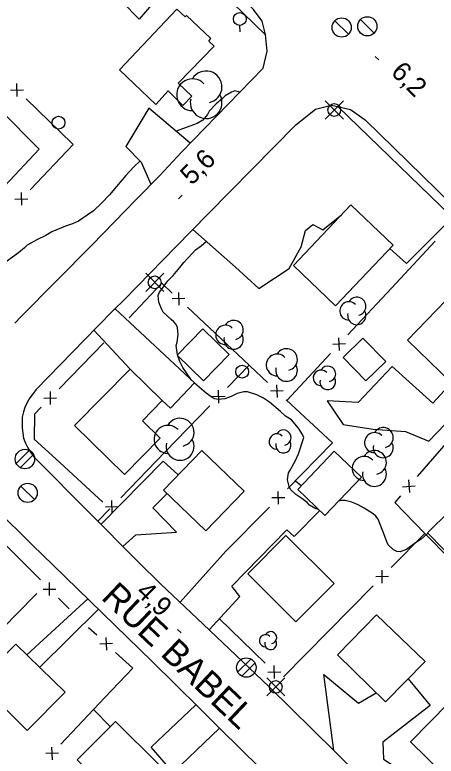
# Model space of a CAD drawing. Extents: x 381879 to 384696, y 5564785 to 5567594.
# Drawn here: x 382919.1 to 382984.9, y 5565173 to 5565288.9 of the extents above; entities that cross this region are included whole.
import ezdxf

# ---------------------------------------------------------------- set-up
doc = ezdxf.new("R2010")
doc.units = 0
for name, color, linetype in [('Niveau 19', 7, 'Continuous'), ('Niveau 2', 7, 'Continuous'), ('Niveau 21', 7, 'Continuous'), ('Niveau 22', 7, 'Continuous'), ('Niveau 3', 7, 'Continuous'), ('Niveau 31', 7, 'Continuous'), ('Niveau 36', 7, 'Continuous'), ('Niveau 37', 7, 'Continuous'), ('Niveau 38', 7, 'Continuous'), ('Niveau 44', 7, 'Continuous')]:
    doc.layers.add(name, color=color, linetype=linetype)

msp = doc.modelspace()

# ---------------------------------------------------------------- linework, layer by layer
at = {"layer": 'Niveau 19'}
for points in [[(382946.31, 5565297.36), (382938.49, 5565288.21), (382935.83, 5565290.92), (382937.75, 5565293.35), (382937.44, 5565293.66)], [(382946.49, 5565268.83), (382939.98, 5565274.3), (382936.4, 5565268.31), (382938.81, 5565265.88), (382940.33, 5565262.4), (382940.33, 5565262.39)], [(382946.9, 5565255.35), (382953.54, 5565249.46), (382957.22, 5565246.12), (382961.94, 5565249.24), (382963.84, 5565252.61), (382964.49, 5565255.17), (382965.62, 5565256.09), (382967.18, 5565255.3), (382970.12, 5565257.63)], [(382977.69, 5565252.36), (382980.28, 5565250.02), (382987.48, 5565257.22)], [(382934.75, 5565242.95), (382947.15, 5565231.34), (382943.4, 5565227.42), (382942.1, 5565228.6)], [(382987.32, 5565231.38), (382984.4, 5565228.17), (382978.03, 5565233.92), (382972.73, 5565228.26), (382967.87, 5565228.52), (382970.4, 5565224.82), (382975.08, 5565224.12), (382980.11, 5565223.76), (382983.75, 5565222.23), (382991.54, 5565230.32), (383003.03, 5565241.92)], [(382937.1, 5565233.5), (382931.39, 5565239.57)], [(382944.59, 5565216.96), (382942.25, 5565219.13), (382932.52, 5565209.22)], [(382963.8, 5565215.23), (382962.95, 5565216)], [(382935.92, 5565205.79), (382937.97, 5565207.57), (382944.31, 5565208.03), (382940.64, 5565211.8), (382942.86, 5565214.06)], [(382933.93, 5565211.63), (382932.03, 5565209.72)], [(382949.42, 5565192.72), (382954.22, 5565197.95), (382952.97, 5565199.56), (382961.58, 5565208.37), (382962.7, 5565207.33), (382966.74, 5565211.39)], [(382944.89, 5565197.04), (382952.06, 5565205.05)], [(382920.93, 5565188.81), (382930.46, 5565197.58)], [(382932.13, 5565195.96), (382922.92, 5565186.87)], [(382968.91, 5565173.89), (382968.26, 5565179.01), (382967.38, 5565185.75), (382972.78, 5565181.29), (382975.56, 5565182.91)], [(382980.52, 5565185.08), (382983.97, 5565180.89), (382976.6, 5565175.17), (382976.69, 5565172.52), (382982.59, 5565168.6), (382986.37, 5565165.76), (382989.92, 5565166.36)], [(382951.04, 5565177.36), (382943.82, 5565170.41), (382940.35, 5565174.4), (382947.37, 5565181.02)]]:
    msp.add_lwpolyline(points, dxfattribs=at)
at = {"layer": 'Niveau 2'}
for points in [[(382954.22, 5565276.81), (382953.45, 5565277.03), (382952.94, 5565276.81), (382951.91, 5565276.21), (382951.5, 5565275.81), (382950.54, 5565274.97), (382949.45, 5565273.86), (382949.18, 5565273.33), (382948.43, 5565272.45), (382947.58, 5565271.89), (382946.99, 5565271.68), (382944.27, 5565270.69)], [(382938.63, 5565266.06), (382937.68, 5565265.12), (382936.43, 5565263.77), (382934.93, 5565262.08), (382933.84, 5565260.76), (382932.61, 5565259.46), (382931.33, 5565258.24), (382930.38, 5565257.56), (382929.03, 5565256.66), (382928.05, 5565256.23), (382926.96, 5565255.83), (382924.83, 5565254.96), (382923.88, 5565254.42), (382922.48, 5565253.71), (382920.99, 5565252.87), (382920.57, 5565252.45)], [(382946.77, 5565251.6), (382947.32, 5565252.16), (382948.19, 5565252.8), (382949, 5565253.49)], [(382920.57, 5565252.45), (382919.64, 5565251.7), (382917.77, 5565250.35), (382916.78, 5565249.75), (382914.85, 5565248.66), (382913.4, 5565247.94), (382912.5, 5565247.38), (382911.53, 5565247.05), (382910.92, 5565246.88)], [(382944.5, 5565235.72), (382944.29, 5565237.21), (382944.41, 5565237.74), (382944.59, 5565238.91), (382944.47, 5565240.02), (382944.26, 5565240.49), (382943.91, 5565240.92), (382943.48, 5565241.26), (382942.22, 5565242.39), (382941.97, 5565242.91), (382941.58, 5565243.97), (382941.48, 5565244.99), (382941.67, 5565245.51), (382941.97, 5565245.97), (382942.98, 5565247.3), (382943.8, 5565248.16), (382944.85, 5565249.38), (382945.49, 5565250.15), (382946.77, 5565251.6)], [(382946.69, 5565231.77), (382945.34, 5565233.74), (382944.86, 5565234.71), (382944.54, 5565235.58)], [(382962.09, 5565217.69), (382962.91, 5565219.2), (382963.4, 5565220.28), (382964.23, 5565222.79), (382964.05, 5565223.3), (382963.38, 5565224.25), (382962.31, 5565225.55), (382961.39, 5565226.14), (382960.57, 5565226.86), (382958.84, 5565228.33), (382957.93, 5565228.95), (382956.91, 5565229.47), (382955.43, 5565229.97), (382954.86, 5565229.95), (382953.81, 5565229.69), (382952.87, 5565229.24), (382951.88, 5565228.88), (382950.86, 5565228.77), (382950.33, 5565228.87), (382949.88, 5565229.09), (382948.99, 5565229.76), (382947.13, 5565231.32)], [(382966.55, 5565211.57), (382966.13, 5565211.67), (382965.13, 5565212.25), (382964.77, 5565212.65), (382963.94, 5565213.26), (382962.96, 5565213.88), (382962.15, 5565214.66), (382961.95, 5565215.14), (382961.66, 5565216.18), (382961.82, 5565217.26), (382962.09, 5565217.69)], [(382983.66, 5565207.81), (382983.47, 5565207.68), (382982.59, 5565206.92), (382981.68, 5565206.33), (382980.28, 5565205.31), (382979.3, 5565204.92), (382978.77, 5565204.99), (382978.26, 5565205.27), (382977.44, 5565206.02), (382977.22, 5565206.5), (382976.85, 5565207.51), (382975.83, 5565210.04), (382975.49, 5565210.49), (382975.06, 5565210.85), (382973.69, 5565211.77), (382972.73, 5565212.27), (382971.76, 5565212.71), (382970.68, 5565212.97), (382970.13, 5565212.98), (382969.64, 5565212.84)]]:
    msp.add_lwpolyline(points, dxfattribs=at)
at = {"layer": 'Niveau 21'}
for points in [[(382945.1, 5565267.4), (382957.85, 5565280.55), (382958.51, 5565283.24), (382958.26, 5565285.83), (382957.71, 5565287.93), (382956.39, 5565289.74), (382926.01, 5565319.42), (382929.66, 5565323.08), (382936.92, 5565330.06), (382939.18, 5565328.45), (382942.16, 5565328.43), (382944.61, 5565329.79), (382952.32, 5565337.6), (382975.41, 5565361.41), (383014.89, 5565401.7), (383044.36, 5565431.82), (383061.2, 5565448.71)], [(382963, 5565271.7), (382949.3, 5565257.8), (382944.2, 5565252.6)], [(382941.7, 5565263.8), (382945.1, 5565267.4)], [(382938.1, 5565260.1), (382941.7, 5565263.8)], [(382919.04, 5565240.71), (382920, 5565241.7), (382931.1, 5565252.9), (382938.1, 5565260.1)], [(382944.2, 5565252.6), (382936.2, 5565244.4), (382934.5, 5565242.7)], [(382934.5, 5565242.7), (382931.9, 5565240.1)], [(382931.9, 5565240.1), (382922.4, 5565230.3)], [(382922.4, 5565230.3), (382921.9, 5565229.7), (382921.4, 5565229), (382921, 5565228.3), (382920.6, 5565227.5), (382920.4, 5565226.8), (382920.2, 5565226), (382920.2, 5565225.1), (382920.2, 5565224.3), (382920.3, 5565223.5), (382920.4, 5565222.7), (382920.7, 5565221.9), (382921.1, 5565221.2), (382921.5, 5565220.5), (382922, 5565219.8), (382922.5, 5565219.3)], [(382922.5, 5565219.3), (382938.4, 5565203.3), (382941.9, 5565199.9)], [(382921.8, 5565206), (382916, 5565211.7)], [(382925, 5565202.9), (382921.8, 5565206)], [(382947.9, 5565180.5), (382940.5, 5565187.8), (382925, 5565202.9)], [(382941.9, 5565199.9), (382948.5, 5565193.6)], [(382948.5, 5565193.6), (382958.8, 5565183.8), (382969.1, 5565173.7)], [(382951.2, 5565177.2), (382947.9, 5565180.5)], [(382962, 5565166.6), (382960.5, 5565168.1), (382951.2, 5565177.2)], [(382969.1, 5565173.7), (382971.8, 5565171)]]:
    msp.add_lwpolyline(points, dxfattribs=at)
at = {"layer": 'Niveau 22'}
for points in [[(382926.02, 5565319.41), (382924.86, 5565318.24), (382958.27, 5565285.71)], [(382963, 5565271.7), (382966.05, 5565274.15), (382968.58, 5565274.75), (382971.52, 5565274.09), (382973.8, 5565272.5), (382994.02, 5565252.72), (383022.46, 5565224.72), (383053.73, 5565194.11), (383080.99, 5565167.59), (383084.55, 5565163.99)], [(383092.98, 5565153.68), (383056.83, 5565188.98), (383017.75, 5565227.43), (382988.78, 5565255.96), (382969.58, 5565274.53)]]:
    msp.add_lwpolyline(points, dxfattribs=at)
at = {"layer": 'Niveau 3'}
for p, q in [((382975.39, 5565282.4), (382975.96, 5565281.84)), ((382944.65, 5565260.13), (382945.22, 5565260.7)), ((382944.5, 5565192.8), (382945.07, 5565192.25))]:
    msp.add_line(p, q, dxfattribs=at)
at = {"layer": 'Niveau 31'}
for points in [[(382935.4, 5565280.3), (382941.1, 5565274.9), (382943, 5565277), (382945.3, 5565274.7), (382946.7, 5565276.2), (382944.6, 5565278.2), (382950.2, 5565284), (382949.4, 5565284.8), (382949.7, 5565285.2), (382945.9, 5565288.8), (382945.7, 5565288.6), (382944.4, 5565289.8)], [(382969.2, 5565243.4), (382962.6, 5565249.7), (382971.6, 5565259.2), (382978.2, 5565252.9)], [(382987.32, 5565231.38), (382980.42, 5565238.03), (382986.46, 5565244.28), (382992.05, 5565238.88), (382989.53, 5565236.27), (382990.83, 5565235.01)], [(382948.56, 5565231.67), (382944.45, 5565235.67), (382948.43, 5565239.81), (382952.54, 5565235.81)], [(382973.94, 5565231.66), (382970.37, 5565235.32), (382973.48, 5565238.35), (382977.05, 5565234.69)], [(382937.1, 5565233.5), (382928.4, 5565224.7), (382936.2, 5565217), (382941.8, 5565222.7), (382939, 5565225.4), (382942.1, 5565228.6)], [(382948.3, 5565220.8), (382942.3, 5565214.6), (382948.9, 5565208.2), (382954.9, 5565214.4)], [(382967.54, 5565210.63), (382973.23, 5565216.61), (382968.97, 5565220.66), (382963.28, 5565214.68)], [(382986.99, 5565211.3), (382992.02, 5565206.2), (382988.59, 5565202.81), (382983.56, 5565207.91)], [(382961.4, 5565207.5), (382955.5, 5565201.5), (382963, 5565194), (382969, 5565200)], [(382975.6, 5565195.1), (382969.5, 5565188.8), (382977, 5565181.5), (382983.2, 5565187.8)], [(382919.2, 5565190.5), (382913.3, 5565184.6), (382921, 5565177), (382926.9, 5565183)], [(382986.9, 5565181.3), (382980.9, 5565175.2), (382991, 5565165.3), (382997, 5565171.5)], [(382934.8, 5565178.4), (382928.8, 5565172.4), (382935.7, 5565165.6), (382941.6, 5565171.6)]]:
    msp.add_lwpolyline(points, close=True, dxfattribs=at)
at = {"layer": 'Niveau 36'}
for p, q in [((382971.22, 5565285.86), (382969.1, 5565287.98)), ((382975.23, 5565286.05), (382973.11, 5565288.17)), ((382954.28, 5565286.24), (382954.25, 5565287.24)), ((382970.41, 5565275.43), (382967.59, 5565272.61)), ((382970.41, 5565272.61), (382967.59, 5565275.43)), ((382942.34, 5565248.48), (382939.52, 5565245.66)), ((382942.34, 5565245.66), (382939.52, 5565248.48)), ((382921.32, 5565220.78), (382919.26, 5565218.74)), ((382919.92, 5565218.1), (382921.98, 5565220.14)), ((382922.13, 5565213.09), (382920.01, 5565215.21)), ((382955.93, 5565188.17), (382953.87, 5565186.13)), ((382954.53, 5565185.49), (382956.59, 5565187.53)), ((382961.26, 5565185.22), (382958.44, 5565182.4)), ((382961.26, 5565182.4), (382958.44, 5565185.22))]:
    msp.add_line(p, q, dxfattribs=at)
for centre, radius in [((382954.22, 5565288.25), 1), ((382970.15, 5565286.92), 1.5), ((382974.16, 5565287.11), 1.5), ((382968.99, 5565274.02), 1), ((382925.89, 5565272.04), 1), ((382940.92, 5565247.07), 1), ((382954.59, 5565233.1), 1), ((382920.63, 5565219.44), 1.52), ((382921.06, 5565214.15), 1.5), ((382955.24, 5565186.83), 1.52), ((382959.84, 5565183.81), 1)]:
    msp.add_circle(centre, radius, dxfattribs=at)
at = {"layer": 'Niveau 37'}
for p, q in [((382919.41, 5565276.15), (382919.38, 5565278.15)), ((382918.39, 5565277.14), (382920.39, 5565277.17)), ((382919.07, 5565260.09), (382921.07, 5565260.14)), ((382920.04, 5565261.12), (382920.09, 5565259.12)), ((382944.62, 5565245.5), (382944.68, 5565243.5)), ((382945.65, 5565244.53), (382943.65, 5565244.47)), ((382969.79, 5565236.39), (382969.72, 5565238.4)), ((382970.76, 5565237.43), (382968.75, 5565237.36)), ((382924.57, 5565230), (382924.6, 5565227.99)), ((382950.94, 5565228.2), (382950.91, 5565230.2)), ((382961.01, 5565230.1), (382959.01, 5565230.03)), ((382959.97, 5565231.07), (382960.04, 5565229.07)), ((382923.58, 5565228.98), (382925.59, 5565229.01)), ((382951.93, 5565229.22), (382949.93, 5565229.18)), ((382980.59, 5565216.18), (382980.73, 5565214.19)), ((382979.66, 5565215.11), (382981.66, 5565215.26)), ((382960.26, 5565212.36), (382960.24, 5565214.36)), ((382934.26, 5565210.95), (382934.22, 5565212.95)), ((382961.25, 5565213.37), (382959.25, 5565213.35)), ((382935.24, 5565211.97), (382933.24, 5565211.93)), ((382977.48, 5565201.05), (382975.48, 5565201.04)), ((382976.49, 5565200.05), (382976.47, 5565202.05)), ((382924.46, 5565198.11), (382924.46, 5565200.12)), ((382923.46, 5565199.12), (382925.46, 5565199.11)), ((382934.33, 5565190.6), (382932.32, 5565190.5)), ((382933.28, 5565191.55), (382933.37, 5565189.55)), ((382959.63, 5565185.15), (382959.6, 5565187.15)), ((382958.62, 5565186.13), (382960.62, 5565186.16)), ((382924.92, 5565172.41), (382924.86, 5565174.41)), ((382925.89, 5565173.44), (382923.89, 5565173.38))]:
    msp.add_line(p, q, dxfattribs=at)
for points in [[(382920.83, 5565275.76), (382928.01, 5565268.8)], [(382928.01, 5565268.8), (382928.18, 5565268.63), (382921.45, 5565261.56)], [(382977.93, 5565246.18), (382984.74, 5565253.5)], [(382942.01, 5565246.95), (382936.92, 5565241.5)], [(382943.66, 5565245.4), (382942.01, 5565246.95)], [(382971.12, 5565238.86), (382977.93, 5565246.18)], [(382951.25, 5565238.27), (382946.03, 5565243.17)], [(382958.54, 5565231.43), (382955.78, 5565233.99), (382955.67, 5565234.1), (382951.25, 5565238.27)], [(382932.95, 5565237.6), (382925.98, 5565230.43)], [(382961.58, 5565228.61), (382968.39, 5565235.93)], [(382952.32, 5565230.64), (382955.62, 5565234.05), (382955.67, 5565234.1)], [(382942.58, 5565220.58), (382949.54, 5565227.76)], [(382968.68, 5565221.9), (382968.74, 5565221.96), (382961.47, 5565228.71)], [(382923.19, 5565227.56), (382922.13, 5565226.47), (382922.08, 5565222.56), (382925.44, 5565219.46)], [(382988.51, 5565224.26), (382981.97, 5565216.7)], [(382961.66, 5565214.78), (382968.68, 5565221.9)], [(382935.63, 5565213.39), (382942.58, 5565220.58)], [(382925.44, 5565219.46), (382932.79, 5565212.68)], [(382979.35, 5565213.67), (382978.48, 5565212.67), (382983.15, 5565207.82), (382984.5, 5565206.42)], [(382951.82, 5565204.82), (382958.85, 5565211.94)], [(382915.99, 5565207.61), (382923.05, 5565200.53)], [(382977.88, 5565202.47), (382983.15, 5565207.82)], [(382984.5, 5565206.42), (382989.33, 5565201.4), (382991.41, 5565199.2)], [(382968.06, 5565192.5), (382975.08, 5565199.62)], [(382919.27, 5565195.12), (382922.51, 5565198.42)], [(382925.87, 5565197.7), (382927.57, 5565196)], [(382912.27, 5565187.98), (382919.27, 5565195.12)], [(382951, 5565194.5), (382958.18, 5565187.54)], [(382931.85, 5565191.9), (382930.58, 5565193.05)], [(382961.05, 5565185.37), (382968.06, 5565192.5)], [(382933.13, 5565182.13), (382937.5, 5565186.75), (382934.8, 5565189.2)], [(382926.26, 5565174.87), (382931.36, 5565180.26), (382933.13, 5565182.13)], [(382931.36, 5565180.26), (382933.99, 5565177.59)]]:
    msp.add_lwpolyline(points, dxfattribs=at)
at = {"layer": 'Niveau 38'}
msp.add_lwpolyline([(382922.86, 5565267.87), (382912.07, 5565256.45), (382912.72, 5565255.8), (382911.29, 5565254.17), (382903.52, 5565261.67), (382904.78, 5565263.07), (382905.53, 5565262.59), (382916.68, 5565274.09)], close=True, dxfattribs=at)
at = {"layer": 'Niveau 44'}
for centre, radius, start, end in [((382948.96, 5565277.64), 2.48, 282.2692, 149.7262), ((382946.83, 5565276.4), 2.48, 44.1153, 269.8039), ((382948.96, 5565275.17), 2.48, 166.9368, 29.6212), ((382971.28, 5565242.6), 1.43, 44.1153, 269.8039), ((382972.51, 5565243.32), 1.43, 282.2692, 149.7262), ((382972.51, 5565241.88), 1.43, 166.9368, 29.6212), ((382953.26, 5565239.62), 1.51, 282.2692, 149.7262), ((382951.96, 5565238.86), 1.51, 44.1153, 269.8039), ((382953.26, 5565238.11), 1.51, 166.9368, 29.6212), ((382960.06, 5565234.15), 1.7, 44.1153, 269.8039), ((382961.53, 5565235), 1.7, 282.2692, 149.7262), ((382961.53, 5565233.3), 1.7, 166.9368, 29.6212), ((382967.98, 5565232.75), 1.23, 282.2692, 149.7262), ((382966.92, 5565232.13), 1.23, 44.1153, 269.8039), ((382967.98, 5565231.52), 1.23, 166.9368, 29.6212), ((382944.88, 5565223.62), 2.19, 282.2692, 149.7262), ((382943, 5565222.52), 2.19, 44.1153, 269.8039), ((382976.64, 5565222.79), 1.57, 282.2692, 149.7262), ((382960, 5565222.19), 1.2, 44.1153, 269.8039), ((382961.03, 5565222.79), 1.2, 282.2692, 149.7262), ((382975.3, 5565222.01), 1.57, 44.1153, 269.8039), ((382944.88, 5565221.43), 2.19, 166.9368, 29.6212), ((382961.03, 5565221.59), 1.2, 166.9368, 29.6212), ((382976.64, 5565221.22), 1.57, 166.9368, 29.6212), ((382975.27, 5565218.91), 1.87, 282.2692, 149.7262), ((382973.67, 5565217.98), 1.87, 44.1153, 269.8039), ((382975.27, 5565217.04), 1.87, 166.9368, 29.6212), ((382958.24, 5565191.04), 0.942, 44.1153, 269.8039), ((382959.05, 5565191.51), 0.942, 282.2692, 149.7262), ((382959.05, 5565190.57), 0.942, 166.9368, 29.6212)]:
    msp.add_arc(centre, radius, start, end, dxfattribs=at)

# ---------------------------------------------------------------- texts
at = {"layer": 'Niveau 21'}
msp.add_text('RUE BABEL', height=4, rotation=316.4907, dxfattribs=at).set_placement((382932.39, 5565197.62))
at = {"layer": 'Niveau 3'}
for s, rotation, p in [('6,2', 315.1228, (382977.69, 5565279.78)), ('5,6  ', 44.7717, (382946.71, 5565262.14)), ('4,9', 315.738, (382937.83, 5565198.47))]:
    msp.add_text(s, height=3, rotation=rotation, dxfattribs=at).set_placement(p)

doc.saveas('drawing.dxf')
